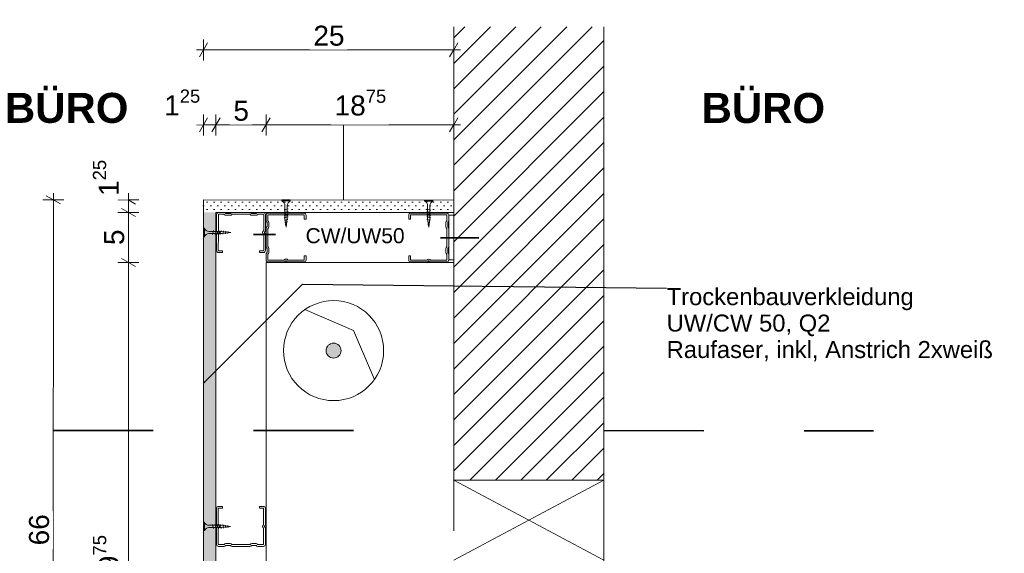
# Model space of a CAD drawing. Header units: metres. Extents: x -4 to 100, y -11 to 17.
# Tile 725 of 728: x 91.565 to 92.549, y -10.511 to -9.978. Entities that reach past the tile are written whole.
import ezdxf

# ---------------------------------------------------------------- set-up
doc = ezdxf.new("R2010")
doc.units = ezdxf.units.M
doc.header["$MEASUREMENT"] = 0
doc.linetypes.add('Untersicht', pattern=[0.1, 0.075, -0.025])
doc.linetypes.add('Wipeout_Contour', pattern=[1, 0, -1])
for name, color, linetype in [('152 - Bemaßung_ Beschriftung.Ausbau', 7, 'Continuous'), ('605 - Struktur.Wand Innen', 7, 'Continuous'), ('650 - Abdeckung.Fußboden Aufbau', 7, 'Continuous'), ('653 - Abdeckung.TB Verkofferung', 7, 'Continuous'), ('660 - Unterkonstruktion.Trockenbau', 7, 'Continuous'), ('Abbruch_603 - Struktur.Bodenplatte_ Decke Roh', 7, 'Continuous'), ('Neubau_152 - Bemaßung_ Beschriftung.Ausbau', 7, 'Continuous'), ('Neubau_603 - Struktur.Bodenplatte_ Decke Roh', 7, 'Continuous'), ('Neubau_605 - Struktur.Wand Innen', 7, 'Continuous'), ('Neubau_606 - Struktur.Wand Innen Ausbau', 7, 'Continuous'), ('Neubau_653 - Abdeckung.TB Verkofferung', 7, 'Continuous')]:
    doc.layers.add(name, color=color, linetype=linetype)
doc.styles.add('ERSTELLTER_STIL_1', font='txt')
doc.styles.add('ERSTELLTER_STIL_2', font='txt')
doc.linetypes.add('Abbruch 1', pattern='A,0,[1,2022.0244.A_L5A-PL02.03_iC_Grundriss 1.OG1.Shx,S=0.001984,R=0,X=0,Y=0],-0.25,0', length=0.25)
doc.dimstyles.new('ERSTELLTER_STIL__15', dxfattribs={"dimtxt": 0.02, "dimasz": 0.01064, "dimexe": 0.18, "dimexo": 0.0625, "dimgap": 0, "dimtad": 1, "dimtih": 1, "dimtoh": 1, "dimzin": 0, "dimdsep": 46, "dimtxsty": 'ERSTELLTER_STIL_2', "dimblk": 'ARROWHEAD_2', "dimblk1": 'ARROWHEAD_2', "dimblk2": 'ARROWHEAD_2', "dimcen": 0.09, "dimse1": 1, "dimse2": 1, "dimclrd": 7, "dimclre": 7, "dimclrt": 7, "dimazin": 0, "dimtfac": 1, "dimtdec": 4, "dimtmove": 0, "dimatfit": 3, "dimfxl": 1, "dimtolj": 1, "dimtzin": 0, "dimarcsym": 0})
doc.dimstyles.new('ERSTELLTER_STIL__17', dxfattribs={"dimtxt": 0.02, "dimasz": 0.01064, "dimexe": 0.18, "dimexo": 0.0625, "dimgap": 0, "dimtad": 1, "dimzin": 0, "dimdsep": 46, "dimtxsty": 'ERSTELLTER_STIL_2', "dimblk": 'ARROWHEAD_2', "dimblk1": 'ARROWHEAD_2', "dimblk2": 'ARROWHEAD_2', "dimcen": 0.09, "dimse1": 1, "dimse2": 1, "dimclrd": 7, "dimclre": 7, "dimclrt": 7, "dimazin": 0, "dimtfac": 1, "dimtdec": 4, "dimtmove": 0, "dimatfit": 3, "dimfxl": 1, "dimtolj": 1, "dimtzin": 0, "dimarcsym": 0})
doc.dimstyles.new('ERSTELLTER_STIL__20', dxfattribs={"dimtxt": 0.18, "dimasz": 0.001824, "dimexe": 0.18, "dimexo": 0.0625, "dimgap": 0, "dimtad": 0, "dimtih": 1, "dimtoh": 1, "dimdec": 4, "dimzin": 0, "dimdsep": 46, "dimcen": 0.09, "dimadec": 0, "dimazin": 0, "dimtfac": 1, "dimtdec": 4, "dimtmove": 0, "dimatfit": 3, "dimldrblk": 'ARROWHEAD_11', "dimfxl": 1, "dimtolj": 1, "dimtzin": 0, "dimarcsym": 0})
pattern_1 = [(45, (69.948551, -19.038175), (-0.0035355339, 0.0035355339), [0, -0.005])]

# ---------------------------------------------------------------- blocks, each defined once
blk = doc.blocks.new('*D916', base_point=(69.94855, -19.03818))
at = {"layer": '152 - Bemaßung_ Beschriftung.Ausbau', "color": 7, "linetype": 'Continuous', "lineweight": 9}
for p, q in [((91.59854, -10.15811), (91.59854, -10.15127)), ((91.60904, -10.15811), (91.58804, -10.15811)), ((91.60554, -10.16215), (91.59154, -10.15407)), ((91.59845, -10.81816), (91.59854, -10.15811)), ((91.60895, -10.81816), (91.58795, -10.81815)), ((91.59145, -10.81411), (91.60545, -10.8222)), ((91.59845, -10.825), (91.59845, -10.81816))]:
    blk.add_line(p, q, dxfattribs=at)
at = {"color": 254, "linetype": 'Wipeout_Contour', "lineweight": 0, "ltscale": 368.737845}
blk.add_wipeout([(91.59809, -10.50691), (91.5981, -10.46936), (91.5709, -10.46935), (91.57089, -10.50691)], dxfattribs=at).dxf.layer = '152 - Bemaßung_ Beschriftung.Ausbau'
at = {"layer": '152 - Bemaßung_ Beschriftung.Ausbau', "color": 7, "lineweight": 9, "insert": (91.59449, -10.50331), "char_height": 0.02, "attachment_point": 7, "rotation": 89.99234, "style": 'ERSTELLTER_STIL_2'}
blk.add_mtext('\\A1;{\\pql;\\fArial|b0|i0|c0|p38;66}', dxfattribs=at)
blk = doc.blocks.new('ARROWHEAD_2')
at = {"color": 0, "linetype": 'Continuous', "lineweight": 0}
for p, q in [((0, 0), (-1, 0)), ((-0.378, -0.655), (0.378, 0.655))]:
    blk.add_line(p, q, dxfattribs=at)
blk = doc.blocks.new('*D917', base_point=(69.94855, -19.03818))
at = {"layer": '152 - Bemaßung_ Beschriftung.Ausbau', "color": 7, "linetype": 'Continuous', "lineweight": 9}
for p, q in [((91.74854, -10.09368), (91.74854, -10.07268)), ((91.76104, -10.09368), (91.76104, -10.07268)), ((91.75258, -10.07618), (91.7445, -10.09018)), ((91.76508, -10.07618), (91.757, -10.09018)), ((91.74169, -10.08318), (91.74854, -10.08318)), ((91.74854, -10.08318), (91.76104, -10.08318))]:
    blk.add_line(p, q, dxfattribs=at)
at = {"color": 254, "linetype": 'Wipeout_Contour', "lineweight": 0, "ltscale": 369.117097}
blk.add_wipeout([(91.70568, -10.08278), (91.74809, -10.08278), (91.74809, -10.05558), (91.70568, -10.05558)], dxfattribs=at).dxf.layer = '152 - Bemaßung_ Beschriftung.Ausbau'
at = {"layer": '152 - Bemaßung_ Beschriftung.Ausbau', "color": 7, "lineweight": 9, "insert": (91.70928, -10.07939), "char_height": 0.02, "attachment_point": 7, "style": 'ERSTELLTER_STIL_2'}
blk.add_mtext('\\A1;{\\pql;\\fArial|b0|i0|c0|p38;1\\fArial|b0|i0|c0|p38;\\A1{\\H.66x;\\S25^  ;}}', dxfattribs=at)
blk = doc.blocks.new('*D918', base_point=(69.94855, -19.03818))
at = {"layer": '152 - Bemaßung_ Beschriftung.Ausbau', "color": 7, "linetype": 'Continuous', "lineweight": 9}
for p, q in [((91.76104, -10.09368), (91.76104, -10.07268)), ((91.81103, -10.09368), (91.81103, -10.07268)), ((91.76508, -10.07618), (91.757, -10.09018)), ((91.81507, -10.07618), (91.80699, -10.09018)), ((91.76104, -10.08318), (91.81103, -10.08318))]:
    blk.add_line(p, q, dxfattribs=at)
at = {"color": 254, "linetype": 'Wipeout_Contour', "lineweight": 0, "ltscale": 369.352244}
blk.add_wipeout([(91.77485, -10.08278), (91.79722, -10.08278), (91.79722, -10.05558), (91.77485, -10.05558)], dxfattribs=at).dxf.layer = '152 - Bemaßung_ Beschriftung.Ausbau'
at = {"layer": '152 - Bemaßung_ Beschriftung.Ausbau', "color": 7, "lineweight": 9, "insert": (91.77845, -10.07918), "char_height": 0.02, "attachment_point": 7, "style": 'ERSTELLTER_STIL_2'}
blk.add_mtext('\\A1;{\\pql;\\fArial|b0|i0|c0|p38;5}', dxfattribs=at)
blk = doc.blocks.new('*D919', base_point=(69.94855, -19.03818))
at = {"layer": '152 - Bemaßung_ Beschriftung.Ausbau', "color": 7, "linetype": 'Continuous', "lineweight": 9}
for p, q in [((91.81103, -10.09368), (91.81103, -10.07268)), ((91.99851, -10.09368), (91.99851, -10.07268)), ((91.81507, -10.07618), (91.80699, -10.09018)), ((91.99447, -10.09018), (92.00255, -10.07618)), ((91.81103, -10.08318), (91.99851, -10.08318))]:
    blk.add_line(p, q, dxfattribs=at)
at = {"color": 254, "linetype": 'Wipeout_Contour', "lineweight": 0, "ltscale": 369.824392}
blk.add_wipeout([(91.87598, -10.08278), (91.93357, -10.08278), (91.93357, -10.05558), (91.87598, -10.05558)], dxfattribs=at).dxf.layer = '152 - Bemaßung_ Beschriftung.Ausbau'
at = {"layer": '152 - Bemaßung_ Beschriftung.Ausbau', "color": 7, "lineweight": 9, "insert": (91.87958, -10.0795), "char_height": 0.02, "attachment_point": 7, "style": 'ERSTELLTER_STIL_2'}
blk.add_mtext('\\A1;{\\pql;\\fArial|b0|i0|c0|p38;18\\fArial|b0|i0|c0|p38;\\A1{\\H.66x;\\S75^  ;}}', dxfattribs=at)
blk = doc.blocks.new('*D920', base_point=(69.94855, -19.03818))
at = {"layer": '152 - Bemaßung_ Beschriftung.Ausbau', "color": 7, "linetype": 'Continuous', "lineweight": 9}
for p, q in [((91.99851, -10.09368), (91.99851, -10.07268)), ((91.99447, -10.09018), (92.00255, -10.07618)), ((91.99851, -10.08318), (92.00536, -10.08318))]:
    blk.add_line(p, q, dxfattribs=at)
blk = doc.blocks.new('*D921', base_point=(69.94855, -19.03818))
at = {"layer": '152 - Bemaßung_ Beschriftung.Ausbau', "color": 7, "linetype": 'Continuous', "lineweight": 9}
for p, q in [((91.75258, -10.00118), (91.7445, -10.01518)), ((91.74854, -10.01868), (91.74854, -9.99768)), ((91.99447, -10.01518), (92.00255, -10.00118)), ((91.99851, -10.01868), (91.99851, -9.99768)), ((91.74169, -10.00818), (91.74854, -10.00818)), ((91.74854, -10.00818), (91.99851, -10.00818))]:
    blk.add_line(p, q, dxfattribs=at)
at = {"color": 254, "linetype": 'Wipeout_Contour', "lineweight": 0, "ltscale": 369.667567}
blk.add_wipeout([(91.85475, -10.00778), (91.8923, -10.00778), (91.8923, -9.98058), (91.85475, -9.98058)], dxfattribs=at).dxf.layer = '152 - Bemaßung_ Beschriftung.Ausbau'
at = {"layer": '152 - Bemaßung_ Beschriftung.Ausbau', "color": 7, "lineweight": 9, "insert": (91.85835, -10.00418), "char_height": 0.02, "attachment_point": 7, "style": 'ERSTELLTER_STIL_2'}
blk.add_mtext('\\A1;{\\pql;\\fArial|b0|i0|c0|p38;25}', dxfattribs=at)
blk = doc.blocks.new('*D922', base_point=(69.94855, -19.03818))
at = {"layer": '152 - Bemaßung_ Beschriftung.Ausbau', "color": 7, "linetype": 'Continuous', "lineweight": 9}
for p, q in [((91.99447, -10.01518), (92.00255, -10.00118)), ((91.99851, -10.01868), (91.99851, -9.99768)), ((91.99851, -10.00818), (92.00536, -10.00818))]:
    blk.add_line(p, q, dxfattribs=at)
blk = doc.blocks.new('*D923', base_point=(69.94855, -19.03818))
at = {"layer": '152 - Bemaßung_ Beschriftung.Ausbau', "color": 7, "linetype": 'Continuous', "lineweight": 9}
for p, q in [((91.66653, -10.21658), (91.68053, -10.22467)), ((91.67345, -10.81817), (91.67353, -10.22062)), ((91.68395, -10.81817), (91.66295, -10.81816)), ((91.66645, -10.81412), (91.68045, -10.82221)), ((91.67345, -10.82501), (91.67345, -10.81817))]:
    blk.add_line(p, q, dxfattribs=at)
at = {"color": 254, "linetype": 'Wipeout_Contour', "lineweight": 0, "ltscale": 369.050148}
blk.add_wipeout([(91.67309, -10.54819), (91.6731, -10.4906), (91.6459, -10.4906), (91.64589, -10.54818)], dxfattribs=at).dxf.layer = '152 - Bemaßung_ Beschriftung.Ausbau'
at = {"layer": '152 - Bemaßung_ Beschriftung.Ausbau', "color": 7, "lineweight": 9, "insert": (91.66982, -10.54459), "char_height": 0.02, "attachment_point": 7, "rotation": 89.99234, "style": 'ERSTELLTER_STIL_2'}
blk.add_mtext('\\A1;{\\pql;\\fArial|b0|i0|c0|p38;59\\fArial|b0|i0|c0|p38;\\A1{\\H.66x;\\S75^  ;}}', dxfattribs=at)
blk = doc.blocks.new('*D924', base_point=(69.94855, -19.03818))
at = {"layer": '152 - Bemaßung_ Beschriftung.Ausbau', "color": 7, "linetype": 'Continuous', "lineweight": 9}
for p, q in [((91.66654, -10.16658), (91.68054, -10.17466)), ((91.67353, -10.22062), (91.67354, -10.17062)), ((91.66653, -10.21658), (91.68053, -10.22467)), ((91.68403, -10.22063), (91.66303, -10.22062)), ((91.67345, -10.81817), (91.67353, -10.22062))]:
    blk.add_line(p, q, dxfattribs=at)
at = {"color": 254, "linetype": 'Wipeout_Contour', "lineweight": 0, "ltscale": 368.904843}
blk.add_wipeout([(91.67313, -10.20681), (91.67314, -10.18443), (91.64594, -10.18443), (91.64593, -10.20681)], dxfattribs=at).dxf.layer = '152 - Bemaßung_ Beschriftung.Ausbau'
at = {"layer": '152 - Bemaßung_ Beschriftung.Ausbau', "color": 7, "lineweight": 9, "insert": (91.66953, -10.20321), "char_height": 0.02, "attachment_point": 7, "rotation": 89.99234, "style": 'ERSTELLTER_STIL_2'}
blk.add_mtext('\\A1;{\\pql;\\fArial|b0|i0|c0|p38;5}', dxfattribs=at)
blk = doc.blocks.new('*D925', base_point=(69.94855, -19.03818))
at = {"layer": '152 - Bemaßung_ Beschriftung.Ausbau', "color": 7, "linetype": 'Continuous', "lineweight": 9}
for p, q in [((91.67354, -10.15812), (91.67354, -10.15128)), ((91.68404, -10.15812), (91.66304, -10.15812)), ((91.68054, -10.16216), (91.66654, -10.15408)), ((91.67354, -10.17062), (91.67354, -10.15812)), ((91.68404, -10.17062), (91.66304, -10.17062)), ((91.66654, -10.16658), (91.68054, -10.17466)), ((91.67353, -10.22062), (91.67354, -10.17062))]:
    blk.add_line(p, q, dxfattribs=at)
at = {"color": 254, "linetype": 'Wipeout_Contour', "lineweight": 0, "ltscale": 368.878823}
blk.add_wipeout([(91.67314, -10.15768), (91.67315, -10.11526), (91.64595, -10.11526), (91.64594, -10.15767)], dxfattribs=at).dxf.layer = '152 - Bemaßung_ Beschriftung.Ausbau'
at = {"layer": '152 - Bemaßung_ Beschriftung.Ausbau', "color": 7, "lineweight": 9, "insert": (91.66976, -10.15408), "char_height": 0.02, "attachment_point": 7, "rotation": 89.99234, "style": 'ERSTELLTER_STIL_2'}
blk.add_mtext('\\A1;{\\pql;\\fArial|b0|i0|c0|p38;1\\fArial|b0|i0|c0|p38;\\A1{\\H.66x;\\S25^  ;}}', dxfattribs=at)
blk = doc.blocks.new('ARROWHEAD_11')
at = {"color": 0, "linetype": 'Continuous', "lineweight": 0}
blk.add_line((0, 0), (-1, 0), dxfattribs=at)
at = {"color": 0, "linetype": 'Continuous', "lineweight": 0, "const_width": 0.25, "flags": 128}
blk.add_lwpolyline([(-0.125, 0, 1), (0.125, 0, 1)], format="xyb", close=True, dxfattribs=at)

msp = doc.modelspace()

# ---------------------------------------------------------------- hatches: boundary and pattern name
at = {"layer": 'Neubau_606 - Struktur.Wand Innen Ausbau', "linetype": 'Continuous', "lineweight": 5, "true_color": 0x00be00}
h = msp.add_hatch(dxfattribs=at)
h.set_pattern_fill('Gips_0008', color=92, style=0, pattern_type=2)
h.set_pattern_definition(pattern_1)
h.paths.add_polyline_path([(91.76104, -10.17063), (91.74854, -10.17063), (91.74854, -10.15813)])
h = msp.add_hatch(dxfattribs=at)
h.set_pattern_fill('Gips_0008', color=92, style=0, pattern_type=2)
h.set_pattern_definition(pattern_1)
h.paths.add_polyline_path([(91.76104, -10.17063), (91.74854, -10.15813), (91.76104, -10.15813)])
h = msp.add_hatch(dxfattribs=at)
h.set_pattern_fill('Gips_0008', color=92, style=0, pattern_type=2)
h.set_pattern_definition(pattern_1)
h.paths.add_polyline_path([(91.76104, -10.17063), (91.76096, -10.81818), (91.74846, -10.81818), (91.74854, -10.17063)])

# ---------------------------------------------------------------- linework, layer by layer
at = {"layer": '653 - Abdeckung.TB Verkofferung', "color": 92, "linetype": 'Continuous', "lineweight": 35, "true_color": 0x00be00}
msp.add_line((91.82046, -10.19266), (91.79865, -10.19266), dxfattribs=at)
at = {"layer": 'Abbruch_603 - Struktur.Bodenplatte_ Decke Roh', "color": 7, "linetype": 'Abbruch 1', "lineweight": 18, "ltscale": 0.2}
for start, end in [(89.99234, 179.99234), (359.99234, 89.99234), (179.99234, 269.99234), (269.99234, 359.99234)]:
    msp.add_arc((91.8785, -10.30867), 0.05, start, end, dxfattribs=at)
at = {"layer": 'Abbruch_603 - Struktur.Bodenplatte_ Decke Roh', "color": 7, "linetype": 'Abbruch 1', "lineweight": 13, "ltscale": 0.2}
for start, end in [(89.99234, 179.99234), (359.99234, 89.99234), (179.99234, 269.99234), (269.99234, 359.99234)]:
    msp.add_arc((91.8785, -10.30867), 0.05, start, end, dxfattribs=at)
at = {"layer": 'Neubau_603 - Struktur.Bodenplatte_ Decke Roh', "color": 1, "linetype": 'Continuous', "lineweight": 5}
for p, q in [((91.8985, -10.28867), (91.84974, -10.26776)), ((91.91939, -10.33744), (91.8985, -10.28867))]:
    msp.add_line(p, q, dxfattribs=at)
at = {"layer": 'Neubau_606 - Struktur.Wand Innen Ausbau', "color": 1, "linetype": 'Continuous', "lineweight": 5}
msp.add_line((91.76103, -10.22063), (91.76104, -10.17063), dxfattribs=at)
at = {"layer": 'Neubau_606 - Struktur.Wand Innen Ausbau', "color": 1, "linetype": 'Continuous', "lineweight": 13}
for p, q in [((91.76103, -10.22063), (91.76104, -10.17063)), ((91.76104, -10.17063), (91.81104, -10.17064)), ((91.76096, -10.81818), (91.76103, -10.22063))]:
    msp.add_line(p, q, dxfattribs=at)
at = {"layer": 'Neubau_606 - Struktur.Wand Innen Ausbau', "color": 1, "linetype": 'Continuous', "lineweight": 5}
for points in [[(91.74854, -10.15813), (91.74854, -10.17063)], [(91.74846, -10.81818), (91.74854, -10.17063)]]:
    msp.add_lwpolyline(points, dxfattribs=at)
at = {"layer": 'Neubau_606 - Struktur.Wand Innen Ausbau', "color": 1, "linetype": 'Continuous', "lineweight": 13}
msp.add_lwpolyline([(91.81103, -10.22064), (91.81096, -10.81818)], dxfattribs=at)
at = {"layer": 'Neubau_653 - Abdeckung.TB Verkofferung', "color": 1, "linetype": 'Untersicht', "lineweight": 9, "ltscale": 0.2}
msp.add_line((91.88854, -10.15815), (91.88856, -9.98495), dxfattribs=at)

# ---------------------------------------------------------------- texts
at = {"layer": '152 - Bemaßung_ Beschriftung.Ausbau', "color": 7, "linetype": 'Continuous', "lineweight": 9, "insert": (92.36953, -10.08159), "char_height": 0.03, "attachment_point": 9, "rotation": 359.99234, "style": 'ERSTELLTER_STIL_1'}
msp.add_mtext('\\A1;{\\pqr;\\fArial|b1|i0|c0|p38;BÜRO}', dxfattribs=at)
at = {"layer": '152 - Bemaßung_ Beschriftung.Ausbau', "color": 7, "linetype": 'Continuous', "lineweight": 9, "insert": (92.21127, -10.24622), "char_height": 0.017, "attachment_point": 1, "rotation": 359.99234, "line_spacing_factor": 0.932522, "style": 'ERSTELLTER_STIL_2'}
msp.add_mtext('\\A1;{\\pql;\\fArial|b0|i0|c0|p38;Trockenbauverkleidung\\P\\pql;\\fArial|b0|i0|c0|p38;UW/CW 50,\\fArial|b0|i0|c0|p38; Q2\\P\\pql;\\fArial|b0|i0|c0|p38;Raufaser, inkl, Anstrich 2xweiß}', dxfattribs=at)

# ---------------------------------------------------------------- wipeouts: each hides what was drawn before it
at = {"color": 254, "linetype": 'Wipeout_Contour', "lineweight": 0, "ltscale": 370.559391}
msp.add_wipeout([(91.99851, -9.98498), (91.99851, -10.43819), (92.14851, -10.43819), (92.14851, -9.98498)], dxfattribs=at).dxf.layer = '605 - Struktur.Wand Innen'

# ---------------------------------------------------------------- next in the draw order: hatches: boundary and pattern name
at = {"layer": '605 - Struktur.Wand Innen', "linetype": 'Continuous', "lineweight": 5}
h = msp.add_hatch(dxfattribs=at)
h.set_pattern_fill('MW_Ziegel_0008', style=0, pattern_type=2)
h.set_pattern_definition([(45, (69.948551, -19.038175), (-0.012727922, 0.012727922), [])])
h.paths.add_polyline_path([(91.99851, -9.98498), (91.99851, -10.43819), (92.14851, -10.43819), (92.14851, -9.98498)])
at = {"layer": 'Neubau_606 - Struktur.Wand Innen Ausbau', "linetype": 'Continuous', "lineweight": 5, "true_color": 0x00be00}
h = msp.add_hatch(dxfattribs=at)
h.set_pattern_fill('Gips_0008', color=92, style=0, pattern_type=2)
h.set_pattern_definition(pattern_1)
h.paths.add_polyline_path([(91.76104, -10.15813), (91.99856, -10.15817), (91.99856, -10.17067), (91.76104, -10.17063)])

# ---------------------------------------------------------------- next in the draw order: linework, layer by layer
at = {"layer": '605 - Struktur.Wand Innen', "color": 7, "linetype": 'Continuous', "lineweight": 18}
for points in [[(91.99851, -9.98498), (91.99851, -10.43819)], [(92.14851, -10.43819), (92.14851, -9.98498)], [(92.14851, -10.43819), (91.99851, -10.43819)]]:
    msp.add_lwpolyline(points, dxfattribs=at)
at = {"layer": '650 - Abdeckung.Fußboden Aufbau', "color": 7, "linetype": 'Continuous', "lineweight": 13}
msp.add_lwpolyline([(92.14851, -9.98498), (92.14851, -10.79818), (92.54861, -10.79818)], dxfattribs=at)
at = {"layer": 'Neubau_605 - Struktur.Wand Innen', "color": 1, "linetype": 'Continuous', "lineweight": 9}
for p, q in [((91.99851, -10.51819), (92.14851, -10.43819)), ((91.99851, -10.43819), (92.14851, -10.51819))]:
    msp.add_line(p, q, dxfattribs=at)
at = {"layer": 'Neubau_606 - Struktur.Wand Innen Ausbau', "color": 1, "linetype": 'Continuous', "lineweight": 13}
msp.add_line((91.81104, -10.17064), (91.99856, -10.17067), dxfattribs=at)
at = {"layer": 'Neubau_606 - Struktur.Wand Innen Ausbau', "color": 1, "linetype": 'Continuous', "lineweight": 5}
for points in [[(91.74854, -10.15813), (91.99856, -10.15817)], [(91.99856, -10.15817), (91.99856, -10.17067)], [(91.99856, -10.17067), (91.99855, -10.22067)]]:
    msp.add_lwpolyline(points, dxfattribs=at)
at = {"layer": 'Neubau_606 - Struktur.Wand Innen Ausbau', "color": 1, "linetype": 'Continuous', "lineweight": 13}
msp.add_lwpolyline([(91.99855, -10.22067), (91.81103, -10.22064)], dxfattribs=at)
at = {"layer": 'Neubau_653 - Abdeckung.TB Verkofferung', "color": 1, "linetype": 'Untersicht', "lineweight": 9, "ltscale": 0.2}
for p, q in [((92.14853, -10.15818), (92.14853, -9.98498)), ((91.88854, -10.15815), (91.99854, -10.15817)), ((91.99851, -10.38869), (91.99851, -10.81819)), ((92.14851, -10.38869), (92.14851, -10.79819))]:
    msp.add_line(p, q, dxfattribs=at)
at = {"layer": 'Neubau_653 - Abdeckung.TB Verkofferung', "color": 1, "linetype": 'Untersicht', "lineweight": 35, "ltscale": 0.2}
for p, q in [((91.59842, -10.38863), (91.99853, -10.38868)), ((92.14853, -10.3887), (92.41782, -10.38874))]:
    msp.add_line(p, q, dxfattribs=at)

# ---------------------------------------------------------------- next in the draw order: dimensions: what is measured, and where the dimension line sits
at = {"layer": '152 - Bemaßung_ Beschriftung.Ausbau', "color": 7, "linetype": 'Continuous', "lineweight": 9}
dim = msp.add_linear_dim(base=(91.59854, -10.15811), p1=(91.74846, -10.81818), p2=(91.74854, -10.15813), angle=89.99234, dimstyle='ERSTELLTER_STIL__17', dxfattribs=at)
dim.commit()
dim.dimension.update_dxf_attribs({"geometry": '*D916', "text_midpoint": (91.5845, -10.48806), "dimtype": 160, "text_rotation": 89.99234})

# ---------------------------------------------------------------- next in the draw order: dimensions: what is measured, and where the dimension line sits
dim = msp.add_linear_dim(base=(91.76104, -10.08318), p1=(91.74854, -10.15813), p2=(91.76104, -10.17063), dimstyle='ERSTELLTER_STIL__15', dxfattribs=at)
dim.commit()
dim.dimension.update_dxf_attribs({"geometry": '*D917', "text_midpoint": (91.75154, -10.06918), "dimtype": 160})

# ---------------------------------------------------------------- next in the draw order: dimensions: what is measured, and where the dimension line sits
dim = msp.add_linear_dim(base=(91.81103, -10.08318), p1=(91.76104, -10.17063), p2=(91.81103, -10.22064), dimstyle='ERSTELLTER_STIL__15', dxfattribs=at)
dim.commit()
dim.dimension.update_dxf_attribs({"geometry": '*D918', "text_midpoint": (91.78607, -10.06918), "dimtype": 160})

# ---------------------------------------------------------------- next in the draw order: dimensions: what is measured, and where the dimension line sits
dim = msp.add_linear_dim(base=(91.99851, -10.08318), p1=(91.81103, -10.22064), p2=(91.99851, -10.81819), dimstyle='ERSTELLTER_STIL__15', dxfattribs=at)
dim.commit()
dim.dimension.update_dxf_attribs({"geometry": '*D919', "text_midpoint": (91.92946, -10.06918), "dimtype": 160})

# ---------------------------------------------------------------- next in the draw order: dimensions: what is measured, and where the dimension line sits
dim = msp.add_linear_dim(base=(91.99856, -10.08318), p1=(91.99851, -10.81819), p2=(91.99856, -10.15817), dimstyle='ERSTELLTER_STIL__15', dxfattribs=at)
dim.commit()
dim.dimension.update_dxf_attribs({"geometry": '*D920', "text_midpoint": (91.99788, -10.06918), "dimtype": 160})

# ---------------------------------------------------------------- next in the draw order: dimensions: what is measured, and where the dimension line sits
dim = msp.add_linear_dim(base=(91.99851, -10.00818), p1=(91.74854, -10.15813), p2=(91.99851, -10.81819), dimstyle='ERSTELLTER_STIL__15', dxfattribs=at)
dim.commit()
dim.dimension.update_dxf_attribs({"geometry": '*D921', "text_midpoint": (91.8736, -9.99418), "dimtype": 160})

# ---------------------------------------------------------------- next in the draw order: hatches: boundary and pattern name
at = {"layer": 'Neubau_152 - Bemaßung_ Beschriftung.Ausbau', "linetype": 'Continuous', "lineweight": 13}
msp.add_hatch(color=1, dxfattribs=at).paths.add_polyline_path([(91.886, -10.30867), (91.88542, -10.31154), (91.8838, -10.31397), (91.88136, -10.3156), (91.87849, -10.31617), (91.87562, -10.3156), (91.87319, -10.31397), (91.87157, -10.31154), (91.871, -10.30867), (91.87157, -10.3058), (91.87319, -10.30336), (91.87563, -10.30174), (91.8785, -10.30117), (91.88137, -10.30174), (91.8838, -10.30336), (91.88542, -10.3058)])

# ---------------------------------------------------------------- next in the draw order: linework, layer by layer
at = {"layer": '660 - Unterkonstruktion.Trockenbau', "color": 1, "linetype": 'Continuous', "lineweight": 5}
for p, q in [((91.82679, -10.15914), (91.83529, -10.15914)), ((91.97781, -10.15916), (91.96931, -10.15916)), ((91.82904, -10.16814), (91.83304, -10.16714)), ((91.82904, -10.17074), (91.83304, -10.16974)), ((91.97556, -10.16816), (91.97156, -10.16716)), ((91.97556, -10.17076), (91.97156, -10.16976)), ((91.82904, -10.17334), (91.83304, -10.17234)), ((91.82904, -10.17594), (91.83304, -10.17494)), ((91.82939, -10.17832), (91.83283, -10.17751)), ((91.82976, -10.18055), (91.83236, -10.18002)), ((91.97555, -10.17596), (91.97155, -10.17496)), ((91.97556, -10.17336), (91.97156, -10.17236)), ((91.9752, -10.17834), (91.97177, -10.17753)), ((91.97483, -10.18057), (91.97224, -10.18004)), ((91.83009, -10.18279), (91.83189, -10.18253)), ((91.9745, -10.18281), (91.97271, -10.18255))]:
    msp.add_line(p, q, dxfattribs=at)
at = {"layer": '660 - Unterkonstruktion.Trockenbau', "color": 1, "linetype": 'Continuous', "lineweight": 5, "flags": 128}
for points in [[(91.83216, -10.17621), (91.83217, -10.16364, -0.304192), (91.83529, -10.15914), (91.83529, -10.15814), (91.82679, -10.15814), (91.82679, -10.15914, -0.304191), (91.82992, -10.16364), (91.82991, -10.17621), (91.83104, -10.18535)], [(91.97243, -10.17623), (91.97243, -10.16366, 0.304192), (91.96931, -10.15916), (91.96931, -10.15816), (91.97781, -10.15816), (91.97781, -10.15916, 0.304191), (91.97468, -10.16366), (91.97468, -10.17623), (91.97355, -10.18537)]]:
    msp.add_lwpolyline(points, format="xyb", close=True, dxfattribs=at)
at = {"layer": 'Neubau_152 - Bemaßung_ Beschriftung.Ausbau', "color": 1, "linetype": 'Continuous', "lineweight": 5}
msp.add_circle((91.8785, -10.30867), 0.0075, dxfattribs=at)

# ---------------------------------------------------------------- next in the draw order: texts
at = {"layer": '152 - Bemaßung_ Beschriftung.Ausbau', "color": 7, "linetype": 'Continuous', "lineweight": 9, "insert": (91.94949, -10.20153), "char_height": 0.015, "attachment_point": 9, "rotation": 359.99234, "style": 'ERSTELLTER_STIL_2'}
msp.add_mtext('\\A1;{\\pqr;\\fArial|b0|i0|c0|p38;CW\\fArial|b0|i0|c0|p38;/UW\\fArial|b0|i0|c0|p38;50}', dxfattribs=at)

# ---------------------------------------------------------------- next in the draw order: dimensions: what is measured, and where the dimension line sits
at = {"layer": '152 - Bemaßung_ Beschriftung.Ausbau', "color": 7, "linetype": 'Continuous', "lineweight": 9}
dim = msp.add_linear_dim(base=(91.99856, -10.00818), p1=(91.99851, -10.81819), p2=(91.99856, -10.15817), dimstyle='ERSTELLTER_STIL__15', dxfattribs=at)
dim.commit()
dim.dimension.update_dxf_attribs({"geometry": '*D922', "text_midpoint": (91.99788, -9.99418), "dimtype": 160})
dim = msp.add_linear_dim(base=(91.67353, -10.22062), p1=(91.74846, -10.81818), p2=(91.81103, -10.22064), angle=89.99234, dimstyle='ERSTELLTER_STIL__17', dxfattribs=at)
dim.commit()
dim.dimension.update_dxf_attribs({"geometry": '*D923', "text_midpoint": (91.6595, -10.4947), "dimtype": 160, "text_rotation": 89.99234})

# ---------------------------------------------------------------- next in the draw order: dimensions: what is measured, and where the dimension line sits
dim = msp.add_linear_dim(base=(91.67354, -10.17062), p1=(91.81103, -10.22064), p2=(91.76104, -10.17063), angle=89.99234, dimstyle='ERSTELLTER_STIL__17', dxfattribs=at)
dim.commit()
dim.dimension.update_dxf_attribs({"geometry": '*D924', "text_midpoint": (91.65954, -10.19559), "dimtype": 160, "text_rotation": 89.99234})

# ---------------------------------------------------------------- next in the draw order: wipeouts: each hides what was drawn before it
at = {"color": 254, "linetype": 'Wipeout_Contour', "lineweight": 0, "ltscale": 370.242696}
msp.add_wipeout([(91.99356, -10.17326), (91.99355, -10.21806), (91.99855, -10.21807), (91.99856, -10.17327)], dxfattribs=at).dxf.layer = '660 - Unterkonstruktion.Trockenbau'

# ---------------------------------------------------------------- next in the draw order: linework, layer by layer
at = {"layer": '653 - Abdeckung.TB Verkofferung', "color": 92, "linetype": 'Continuous', "lineweight": 35, "true_color": 0x00be00}
msp.add_line((92.02365, -10.19597), (91.98536, -10.19596), dxfattribs=at)
at = {"layer": '660 - Unterkonstruktion.Trockenbau', "color": 1, "linetype": 'Continuous', "lineweight": 5}
for p, q in [((91.76871, -10.18898), (91.7679, -10.19242)), ((91.77094, -10.18936), (91.77041, -10.19195)), ((91.77318, -10.18969), (91.77292, -10.19148)), ((91.7495, -10.48863), (91.7495, -10.48013)), ((91.7585, -10.48638), (91.7575, -10.48238)), ((91.7611, -10.48638), (91.7601, -10.48238)), ((91.7637, -10.48638), (91.7627, -10.48238)), ((91.7663, -10.48638), (91.7653, -10.48238)), ((91.76867, -10.48603), (91.76786, -10.4826)), ((91.7709, -10.48566), (91.77037, -10.48307)), ((91.77314, -10.48533), (91.77288, -10.48354))]:
    msp.add_line(p, q, dxfattribs=at)
at = {"layer": '660 - Unterkonstruktion.Trockenbau', "color": 1, "linetype": 'Continuous', "lineweight": 13, "flags": 128}
for points in [[(91.84928, -10.21405), (91.85103, -10.21405), (91.85103, -10.21805, -0.414214), (91.84903, -10.22005), (91.83298, -10.22005, -0.267949), (91.83125, -10.21905, 0.57735), (91.83082, -10.21905, -0.267949), (91.82908, -10.22004), (91.81303, -10.22004, -0.414214), (91.81103, -10.21804), (91.81103, -10.21254, -0.250492), (91.81192, -10.21088, 0.250492), (91.81203, -10.21067), (91.81203, -10.20641, 0.250492), (91.81192, -10.20621, -0.250492), (91.81103, -10.20454), (91.81104, -10.18674, -0.250492), (91.81193, -10.18508, 0.250492), (91.81204, -10.18487), (91.81204, -10.18061, 0.250492), (91.81193, -10.18041, -0.250492), (91.81104, -10.17874), (91.81104, -10.17324, -0.414214), (91.81304, -10.17124), (91.82909, -10.17124, -0.267949), (91.83082, -10.17225, 0.57735), (91.83126, -10.17225, -0.267949), (91.83299, -10.17125), (91.84904, -10.17125, -0.414214), (91.85104, -10.17325), (91.85104, -10.17725), (91.84929, -10.17725), (91.84929, -10.17325, 0.414214), (91.84904, -10.173), (91.83299, -10.173, 0.267949), (91.83277, -10.17312, -0.57735), (91.82931, -10.17312, 0.267949), (91.82909, -10.17299), (91.81304, -10.17299, 0.414214), (91.81279, -10.17324), (91.81279, -10.17874, 0.250492), (91.8129, -10.17895, -0.250492), (91.81379, -10.18061), (91.81379, -10.18487, -0.250492), (91.8129, -10.18653, 0.250492), (91.81279, -10.18674), (91.81278, -10.20454, 0.250492), (91.8129, -10.20475, -0.250492), (91.81378, -10.20641), (91.81378, -10.21067, -0.250492), (91.81289, -10.21233, 0.250492), (91.81278, -10.21254), (91.81278, -10.21804, 0.414214), (91.81303, -10.21829), (91.82908, -10.21829, 0.267949), (91.8293, -10.21817, -0.57735), (91.83276, -10.21817, 0.267949), (91.83298, -10.2183), (91.84903, -10.2183, 0.414214), (91.84928, -10.21805)], [(91.9553, -10.21406), (91.95355, -10.21406), (91.95355, -10.21806, 0.414214), (91.95555, -10.22006), (91.9716, -10.22006, 0.267949), (91.97333, -10.21906, -0.57735), (91.97377, -10.21906, 0.267949), (91.9755, -10.22006), (91.99155, -10.22006, 0.414214), (91.99355, -10.21806), (91.99355, -10.21256, 0.250492), (91.99266, -10.2109, -0.250492), (91.99255, -10.21069), (91.99255, -10.20644, -0.250492), (91.99266, -10.20623, 0.250492), (91.99355, -10.20456), (91.99355, -10.18676, 0.250492), (91.99266, -10.1851, -0.250492), (91.99255, -10.18489), (91.99255, -10.18064, -0.250492), (91.99267, -10.18043, 0.250492), (91.99355, -10.17876), (91.99356, -10.17326, 0.414214), (91.99156, -10.17126), (91.9755, -10.17126, 0.267949), (91.97377, -10.17226, -0.57735), (91.97334, -10.17226, 0.267949), (91.97161, -10.17126), (91.95556, -10.17126, 0.414214), (91.95356, -10.17326), (91.95355, -10.17726), (91.9553, -10.17726), (91.95531, -10.17326, -0.414214), (91.95556, -10.17301), (91.97161, -10.17301, -0.267949), (91.97182, -10.17314, 0.57735), (91.97529, -10.17314, -0.267949), (91.9755, -10.17301), (91.99156, -10.17301, -0.414214), (91.99181, -10.17326), (91.9918, -10.17876, -0.250492), (91.99169, -10.17897, 0.250492), (91.9908, -10.18063), (91.9908, -10.18489, 0.250492), (91.99169, -10.18656, -0.250492), (91.9918, -10.18676), (91.9918, -10.20456, -0.250492), (91.99169, -10.20477, 0.250492), (91.9908, -10.20643), (91.9908, -10.21069, 0.250492), (91.99169, -10.21236, -0.250492), (91.9918, -10.21256), (91.9918, -10.21806, -0.414214), (91.99155, -10.21831), (91.9755, -10.21831, -0.267949), (91.97528, -10.21819, 0.57735), (91.97182, -10.21819, -0.267949), (91.9716, -10.21831), (91.95555, -10.21831, -0.414214), (91.9553, -10.21806)], [(91.8044, -10.46614), (91.8044, -10.46439), (91.8084, -10.46439, -0.414214), (91.8104, -10.46639), (91.8104, -10.48244, -0.267949), (91.8094, -10.48417, 0.57735), (91.8094, -10.48461, -0.267949), (91.8104, -10.48634), (91.81039, -10.50239, -0.414214), (91.80839, -10.50439), (91.80289, -10.50439, -0.250492), (91.80123, -10.5035, 0.250492), (91.80102, -10.50339), (91.79677, -10.50339, 0.250492), (91.79656, -10.5035, -0.250492), (91.79489, -10.50439), (91.77709, -10.50439, -0.250492), (91.77543, -10.5035, 0.250492), (91.77522, -10.50339), (91.77097, -10.50338, 0.250492), (91.77076, -10.5035, -0.250492), (91.76909, -10.50438), (91.76359, -10.50438, -0.414214), (91.76159, -10.50238), (91.7616, -10.48633, -0.267949), (91.7626, -10.4846, 0.57735), (91.7626, -10.48417, -0.267949), (91.7616, -10.48243), (91.7616, -10.46638, -0.414214), (91.7636, -10.46438), (91.7676, -10.46438), (91.7676, -10.46613), (91.7636, -10.46613, 0.414214), (91.76335, -10.46638), (91.76335, -10.48244, 0.267949), (91.76347, -10.48265, -0.57735), (91.76347, -10.48612, 0.267949), (91.76335, -10.48633), (91.76334, -10.50238, 0.414214), (91.76359, -10.50263), (91.76909, -10.50263, 0.250492), (91.7693, -10.50252, -0.250492), (91.77097, -10.50163), (91.77522, -10.50164, -0.250492), (91.77689, -10.50252, 0.250492), (91.77709, -10.50264), (91.79489, -10.50264, 0.250492), (91.7951, -10.50253, -0.250492), (91.79677, -10.50164), (91.80102, -10.50164, -0.250492), (91.80269, -10.50253, 0.250492), (91.80289, -10.50264), (91.80839, -10.50264, 0.414214), (91.80864, -10.50239), (91.80865, -10.48634, 0.267949), (91.80852, -10.48612, -0.57735), (91.80852, -10.48266, 0.267949), (91.80865, -10.48244), (91.80865, -10.46639, 0.414214), (91.8084, -10.46614)]]:
    msp.add_lwpolyline(points, format="xyb", close=True, dxfattribs=at)
at = {"layer": '660 - Unterkonstruktion.Trockenbau', "color": 1, "linetype": 'Continuous', "lineweight": 5, "flags": 128}
msp.add_lwpolyline([(91.99356, -10.17326), (91.99856, -10.17327), (91.99855, -10.21807), (91.99355, -10.21806)], close=True, dxfattribs=at)
msp.add_lwpolyline([(91.76656, -10.48326), (91.754, -10.48326, -0.304192), (91.7495, -10.48013), (91.7485, -10.48013), (91.7485, -10.48863), (91.7495, -10.48863, -0.304191), (91.754, -10.48551), (91.76656, -10.48551), (91.7757, -10.48439)], format="xyb", close=True, dxfattribs=at)

# ---------------------------------------------------------------- next in the draw order: dimensions: what is measured, and where the dimension line sits
at = {"layer": '152 - Bemaßung_ Beschriftung.Ausbau', "color": 7, "linetype": 'Continuous', "lineweight": 9}
dim = msp.add_linear_dim(base=(91.67354, -10.15812), p1=(91.76104, -10.17063), p2=(91.74854, -10.15813), angle=89.99234, dimstyle='ERSTELLTER_STIL__17', dxfattribs=at)
dim.commit()
dim.dimension.update_dxf_attribs({"geometry": '*D925', "text_midpoint": (91.65955, -10.11181), "dimtype": 160, "text_rotation": 89.99234})

# ---------------------------------------------------------------- next in the draw order: leaders
at = {"layer": '152 - Bemaßung_ Beschriftung.Ausbau', "color": 7, "linetype": 'Continuous', "lineweight": 9, "annotation_type": 0, "has_hookline": 1, "hookline_direction": 0, "text_width": 0.32312, "horizontal_direction": (1, -0.000134, 0)}
msp.add_leader([(91.74852, -10.34137), (91.84763, -10.24228), (92.21127, -10.24622)], dimstyle='ERSTELLTER_STIL__20', dxfattribs=at)

# ---------------------------------------------------------------- next in the draw order: linework, layer by layer
at = {"layer": '660 - Unterkonstruktion.Trockenbau', "color": 1, "linetype": 'Continuous', "lineweight": 5}
for p, q in [((91.74954, -10.18638), (91.74953, -10.19488)), ((91.75854, -10.18863), (91.75754, -10.19263)), ((91.76114, -10.18863), (91.76014, -10.19263)), ((91.76374, -10.18863), (91.76274, -10.19263)), ((91.76634, -10.18863), (91.76534, -10.19263))]:
    msp.add_line(p, q, dxfattribs=at)
at = {"layer": '660 - Unterkonstruktion.Trockenbau', "color": 1, "linetype": 'Continuous', "lineweight": 13, "flags": 128}
msp.add_lwpolyline([(91.80443, -10.20889), (91.80443, -10.21064), (91.80843, -10.21064, 0.414214), (91.81043, -10.20864), (91.81044, -10.19259, 0.267949), (91.80944, -10.19086, -0.57735), (91.80944, -10.19042, 0.267949), (91.81044, -10.18869), (91.81044, -10.17264, 0.414214), (91.80844, -10.17064), (91.80294, -10.17064, 0.250492), (91.80128, -10.17153, -0.250492), (91.80107, -10.17164), (91.79681, -10.17164, -0.250492), (91.7966, -10.17153, 0.250492), (91.79494, -10.17064), (91.77714, -10.17064, 0.250492), (91.77548, -10.17152, -0.250492), (91.77527, -10.17164), (91.77101, -10.17163, -0.250492), (91.7708, -10.17152, 0.250492), (91.76914, -10.17063), (91.76364, -10.17063, 0.414214), (91.76164, -10.17263), (91.76164, -10.18868, 0.267949), (91.76264, -10.19042, -0.57735), (91.76264, -10.19085, 0.267949), (91.76164, -10.19258), (91.76163, -10.20863, 0.414214), (91.76363, -10.21063), (91.76763, -10.21063), (91.76763, -10.20888), (91.76363, -10.20888, -0.414214), (91.76338, -10.20863), (91.76339, -10.19258, -0.267949), (91.76351, -10.19237, 0.57735), (91.76351, -10.1889, -0.267949), (91.76339, -10.18869), (91.76339, -10.17263, -0.414214), (91.76364, -10.17238), (91.76914, -10.17238, -0.250492), (91.76935, -10.1725, 0.250492), (91.77101, -10.17338), (91.77527, -10.17339, 0.250492), (91.77693, -10.1725, -0.250492), (91.77714, -10.17239), (91.79494, -10.17239, -0.250492), (91.79515, -10.1725, 0.250492), (91.79681, -10.17339), (91.80107, -10.17339, 0.250492), (91.80273, -10.1725, -0.250492), (91.80294, -10.17239), (91.80844, -10.17239, -0.414214), (91.80869, -10.17264), (91.80869, -10.18869, -0.267949), (91.80856, -10.18891, 0.57735), (91.80856, -10.19237, -0.267949), (91.80869, -10.19259), (91.80868, -10.20864, -0.414214), (91.80843, -10.20889)], format="xyb", close=True, dxfattribs=at)
at = {"layer": '660 - Unterkonstruktion.Trockenbau', "color": 1, "linetype": 'Continuous', "lineweight": 5, "flags": 128}
msp.add_lwpolyline([(91.7666, -10.19176), (91.75404, -10.19176, 0.304192), (91.74953, -10.19488), (91.74853, -10.19488), (91.74854, -10.18638), (91.74954, -10.18638, 0.304191), (91.75404, -10.18951), (91.7666, -10.18951), (91.77574, -10.19064)], format="xyb", close=True, dxfattribs=at)

# ---------------------------------------------------------------- next in the draw order: texts
at = {"layer": '152 - Bemaßung_ Beschriftung.Ausbau', "color": 7, "linetype": 'Continuous', "lineweight": 9, "insert": (91.67355, -10.0815), "char_height": 0.03, "attachment_point": 9, "rotation": 359.99234, "style": 'ERSTELLTER_STIL_1'}
msp.add_mtext('\\A1;{\\pqr;\\fArial|b1|i0|c0|p38;BÜRO}', dxfattribs=at)

doc.saveas('drawing.dxf')
